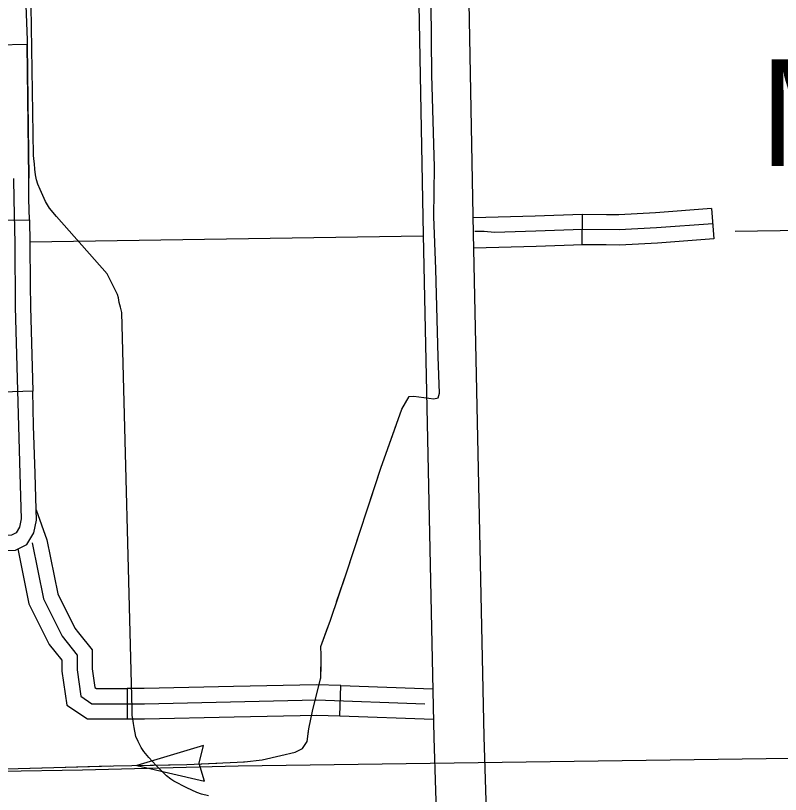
# Model space of a CAD drawing. Extents: x 1127717 to 1741049, y 2026793 to 2244711.
# Drawn here: x 1311890 to 1315678, y 2083231 to 2087087 of the extents above; entities that cross this region are included whole.
import ezdxf

# ---------------------------------------------------------------- set-up
doc = ezdxf.new("R2010")
doc.units = 0
for name, color, linetype in [('10', 7, 'Continuous'), ('24', 7, 'Continuous'), ('31', 7, 'Continuous'), ('32', 7, 'Continuous'), ('40', 7, 'Continuous'), ('43', 7, 'Continuous'), ('5', 7, 'Continuous')]:
    doc.layers.add(name, color=color, linetype=linetype)

msp = doc.modelspace()

# ---------------------------------------------------------------- linework, layer by layer
at = {"layer": '10'}
for points in [[(1312607.5, 2081017), (1312719.6, 2081156.3), (1312999.6, 2081413.8), (1313688.3, 2082065.7), (1313969.4, 2082358.4), (1314022.6, 2082430.4), (1314100.1, 2082547), (1314138.2, 2082620.9), (1314182, 2082736.2), (1314223.1, 2082888.2), (1314227.8, 2082988.1), (1314211.3, 2083517.6), (1314158.7, 2086007.4), (1314102, 2089003)], [(1313852.3, 2088984.9), (1313908.8, 2086002.4), (1313961.4, 2083511), (1313977.6, 2082990.1), (1313974.6, 2082927.2), (1313943.9, 2082813.4), (1313909.5, 2082722.9), (1313884.3, 2082673.9), (1313817.9, 2082574.1), (1313777.9, 2082520), (1313512.1, 2082243.2), (1312829, 2081596.6), (1312536.5, 2081327.6), (1312400.7, 2081158.8)]]:
    msp.add_lwpolyline(points, dxfattribs=at)
at = {"layer": '31'}
for p, q in [((1311947.5, 2086943.2), (1311797.5, 2086941.4)), ((1311955.3, 2086281.9), (1311947.5, 2086943.2)), ((1311808.5, 2086073.5), (1311958.5, 2086076.7)), ((1311974.7, 2085227.4), (1311824.8, 2085223.3)), ((1312442.9, 2083755.3), (1312442.9, 2083605.3)), ((1313496.1, 2083619.8), (1313501.2, 2083769.7)), ((1313496.1, 2083619.8), (1313496.1, 2083619.8))]:
    msp.add_line(p, q, dxfattribs=at)
for points in [[(1311938.4, 2087181), (1311947.2, 2086966.7), (1311947.5, 2086943.2)], [(1311947.5, 2086943.2), (1311952.6, 2086529.6), (1311953.8, 2086415.1)], [(1311953.8, 2086415.1), (1311955.3, 2086281.9)], [(1311880.3, 2086281.1), (1311881.3, 2086176.4), (1311886, 2085961.1), (1311888.3, 2085643.9), (1311904.5, 2085053.6), (1311911.4, 2084817.5), (1311918.4, 2084595.2), (1311909.1, 2084553.5), (1311892.9, 2084525.8), (1311869.8, 2084514.2), (1311626.8, 2084504.9), (1311140.8, 2084500.3), (1310603.9, 2084493.4), (1310532.2, 2084493.4), (1310506.7, 2084504.9), (1310492.9, 2084525.8), (1310488.2, 2084620.7), (1310483.6, 2085023.5), (1310483.6, 2085349.9), (1310472, 2085572.2), (1310467.4, 2085863.8), (1310460.8, 2086262.3)], [(1311958.5, 2086076.7), (1311956.3, 2086177.6), (1311955.3, 2086281.9)], [(1311958.5, 2086076.7), (1311961, 2085962.2), (1311962.5, 2085753.7)], [(1311962.5, 2085753.7), (1311963.3, 2085645.2), (1311974.7, 2085227.4)], [(1311990.1, 2084699.9), (1311986.4, 2084819.7), (1311979.5, 2085055.7), (1311974.7, 2085227.4)], [(1311545.8, 2084429.2), (1311628.6, 2084429.9), (1311888.8, 2084439.9), (1311946.5, 2084468.7), (1311979.8, 2084525.9), (1311993.6, 2084588.1), (1311990.1, 2084699.9)], [(1311992, 2084639.9), (1312045.5, 2084492.1), (1312099.1, 2084223.9), (1312183.7, 2084054.6), (1312202, 2084031.7)], [(1311972, 2084477.4), (1312027.6, 2084199.3), (1312120.2, 2084014), (1312194.3, 2083921.3), (1312194.3, 2083847.1), (1312212.9, 2083717.4), (1312268.4, 2083680.3), (1312527.9, 2083680.3), (1313380.3, 2083698.8), (1313917.7, 2083680.3)], [(1311901.7, 2084446.3), (1311956, 2084174.8), (1312056.7, 2083973.3), (1312084.9, 2083938.1)], [(1312202, 2084031.7), (1312269.3, 2083947.6), (1312269.3, 2083852.5), (1312282.4, 2083761.2), (1312291.2, 2083755.3), (1312442.9, 2083755.3)], [(1312084.9, 2083938.1), (1312119.3, 2083895), (1312119.3, 2083841.8), (1312143.4, 2083673.6), (1312245.7, 2083605.3), (1312442.9, 2083605.3)], [(1312969.2, 2083764.9), (1312527.1, 2083755.3), (1312442.9, 2083755.3)], [(1313501.2, 2083769.7), (1313380.7, 2083773.9), (1312969.2, 2083764.9)], [(1313501.2, 2083769.7), (1313956.2, 2083754)], [(1312442.9, 2083605.3), (1312528.7, 2083605.3), (1312972.5, 2083614.9)], [(1312972.5, 2083614.9), (1313379.8, 2083623.8), (1313496.1, 2083619.8)], [(1313496.1, 2083619.8), (1313959.4, 2083603.8)]]:
    msp.add_lwpolyline(points, dxfattribs=at)
at = {"layer": '32'}
for p, q in [((1315337, 2086131.4), (1315348, 2085981.8)), ((1314696.9, 2086102.7), (1314695.2, 2085952.7))]:
    msp.add_line(p, q, dxfattribs=at)
for points in [[(1315337, 2086131.4), (1315058.7, 2086110.8), (1314878, 2086100.6), (1314816.4, 2086101.3)], [(1314816.4, 2086101.3), (1314696.9, 2086102.7), (1314463.9, 2086094.3), (1314157.3, 2086085)], [(1315342.5, 2086056.6), (1315063.5, 2086035.9), (1314879.6, 2086025.6), (1314697.8, 2086027.6), (1314466.4, 2086019.4), (1314261.8, 2086013.2), (1314210.1, 2086017.3), (1314164.1, 2086017.3)], [(1315348, 2085981.8), (1315068.4, 2085961.1), (1314881.3, 2085950.6), (1314814.7, 2085951.3)], [(1314814.7, 2085951.3), (1314698.7, 2085952.6), (1314468.8, 2085944.4), (1314160.3, 2085935.1)]]:
    msp.add_lwpolyline(points, dxfattribs=at)
at = {"layer": '40'}
for points in [[(1312344.3, 2085808.3), (1312092.3, 2086091.9), (1312057.9, 2086133.7), (1312038.7, 2086167.1), (1312011.6, 2086226.2), (1312000.7, 2086251.9), (1311993.9, 2086273.7), (1311989, 2086298.6), (1311986, 2086326.5), (1311983.1, 2086352.5), (1311980.2, 2086377.4), (1311978.5, 2086396.4), (1311964.2, 2087349), (1311944.3, 2087956.6)], [(1312845, 2083224.1), (1312810.8, 2083233.1), (1312787.6, 2083241.1), (1312738.2, 2083264.3), (1312673.9, 2083296.6), (1312658.5, 2083306.1), (1312637.3, 2083323.8), (1312585.8, 2083373.4), (1312549.2, 2083413.1), (1312525, 2083444.3), (1312511.3, 2083462.8), (1312497.1, 2083492.3), (1312486.1, 2083518), (1312477.3, 2083562.8), (1312473.6, 2083581.7), (1312470.7, 2083604.7), (1312467, 2083621.6), (1312466.8, 2083652.7), (1312415.7, 2085617.3), (1312409.7, 2085643.1), (1312403.8, 2085667), (1312398.9, 2085688.9), (1312394.3, 2085705.7), (1312385.4, 2085726.5), (1312344.3, 2085808.3)], [(1312220.9, 2083352), (1312992.5, 2083372.1), (1316320.7, 2083419.4), (1319238.4, 2083466.4), (1321909.3, 2083521.8), (1325293.2, 2083579.3), (1328513.1, 2083655.3), (1333794.8, 2083740.6), (1337900.5, 2083831.6), (1338294.8, 2083840.9)], [(1292129.8, 2082994.1), (1294341.2, 2083048.4), (1298732.7, 2083118.8), (1302323, 2083195.6), (1305294.2, 2083244.4), (1308175.8, 2083286), (1312220.9, 2083352)]]:
    msp.add_lwpolyline(points, dxfattribs=at)
at = {"layer": '43'}
for p, q in [((1312819.9, 2083474), (1312491.3, 2083374.9)), ((1312799, 2083385), (1312819.9, 2083474)), ((1312491.3, 2083374.9), (1312825.4, 2083296.4)), ((1312825.4, 2083296.4), (1312799.1, 2083383.8))]:
    msp.add_line(p, q, dxfattribs=at)
for points in [[(1311781.8, 2083355.8), (1312079.7, 2083363.5), (1312375.7, 2083373.1), (1312738.9, 2083378.9), (1313023.3, 2083392.3), (1313111.7, 2083401.9), (1313203.9, 2083423.1), (1313275, 2083440.4), (1313311.5, 2083457.7), (1313334.6, 2083492.3), (1313342.3, 2083555.7), (1313361.5, 2083651.9), (1313401.9, 2083807.6), (1313403.8, 2083921), (1313401.9, 2083963.3), (1313449.9, 2084094), (1313528.7, 2084328.6), (1313699.7, 2084845.7), (1313803.5, 2085137.9), (1313840, 2085200.9), (1313863.1, 2085202.8), (1313961.1, 2085189.4), (1313982.2, 2085195.1), (1313989.9, 2085218.2), (1313982.2, 2085397), (1313970.7, 2085831.5), (1313961.1, 2086092.4), (1313964.9, 2086336.6), (1313951.5, 2086793.2), (1313947.6, 2087148.8)], [(1313646.7, 2084685.2), (1313699.7, 2084845.7), (1313775.7, 2085059.6)], [(1313480.2, 2084184.2), (1313528.7, 2084328.6), (1313605.2, 2084559.9)], [(1313402.9, 2083867.7), (1313403.8, 2083921), (1313401.9, 2083963.3), (1313437.2, 2084059.4)], [(1313400.7, 2083803.2), (1313401.9, 2083807.6), (1313402.9, 2083867.7)], [(1313019, 2083392.1), (1313023.3, 2083392.3), (1313111.7, 2083401.9), (1313203.9, 2083423.1), (1313275, 2083440.4), (1313311.5, 2083457.7), (1313334.6, 2083492.3), (1313341, 2083544.9)], [(1311963.5, 2083360.5), (1312079.7, 2083363.5), (1312359.3, 2083372.6)], [(1312491.3, 2083374.9), (1312738.9, 2083378.9), (1312887.1, 2083385.9)]]:
    msp.add_lwpolyline(points, dxfattribs=at)
at = {"layer": '5'}
for points in [[(1315453.2, 2086019.9), (1316677.6, 2086038.3)], [(1311960.9, 2085967.4), (1313908.9, 2085996.7)]]:
    msp.add_lwpolyline(points, dxfattribs=at)

# ---------------------------------------------------------------- texts
at = {"layer": '24'}
msp.add_text('Meto', height=528, dxfattribs=at).set_placement((1315577.2, 2086342.2))

doc.saveas('drawing.dxf')
